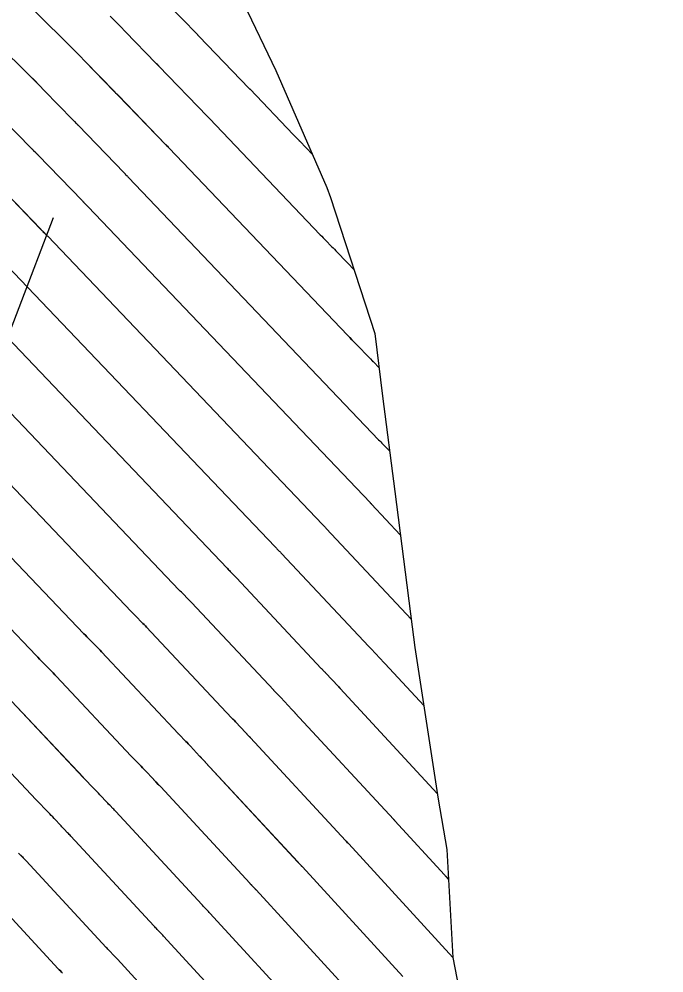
# Model space of a CAD drawing. Extents: x 954385 to 988206, y 1868364 to 1924553.
# Drawn here: x 956005.1 to 956044.1, y 1922973.1 to 1923031 of the extents above; entities that cross this region are included whole.
import ezdxf

# ---------------------------------------------------------------- set-up
doc = ezdxf.new("R2010")
doc.units = 0
for name, color, linetype in [('1', 7, 'Continuous'), ('Ex_Major Contours', 7, 'Continuous'), ('Ex_Minor Contours', 7, 'Continuous'), ('Perimeter', 7, 'Continuous'), ('Slopes', 7, 'Continuous')]:
    doc.layers.add(name, color=color, linetype=linetype)

msp = doc.modelspace()

# ---------------------------------------------------------------- linework, layer by layer
at = {"layer": '1'}
for points in [[(955959.63, 1923077.159), (956007.817, 1923029.662), (956008.127, 1923029.355), (956008.435, 1923029.046), (956008.742, 1923028.735), (956009.046, 1923028.423), (956010.829, 1923026.584), (956010.849, 1923026.564), (956010.869, 1923026.543), (956010.889, 1923026.523), (956010.909, 1923026.503), (956010.991, 1923026.421), (956011.011, 1923026.401), (956011.031, 1923026.38), (956011.052, 1923026.36), (956011.072, 1923026.339), (956013.949, 1923023.354), (956013.965, 1923023.337), (956013.982, 1923023.32), (956013.999, 1923023.303), (956014.015, 1923023.286), (956014.082, 1923023.219), (956014.099, 1923023.202), (956014.115, 1923023.186), (956014.132, 1923023.169), (956014.148, 1923023.151), (956024.948, 1923011.809), (956025.085, 1923011.666), (956025.222, 1923011.523), (956025.36, 1923011.381), (956025.498, 1923011.239), (956026.281, 1923010.439), (956026.305, 1923010.414), (956026.329, 1923010.389), (956026.353, 1923010.364), (956026.377, 1923010.339), (956026.517, 1923010.194), (956026.539, 1923010.171), (956026.86, 1923009.84)], [(955956.139, 1923076.397), (956005.383, 1923027.858), (956005.686, 1923027.557), (956005.987, 1923027.255), (956006.287, 1923026.952), (956006.585, 1923026.646), (956008.314, 1923024.863), (956008.34, 1923024.835), (956008.367, 1923024.808), (956008.394, 1923024.781), (956008.421, 1923024.754), (956008.528, 1923024.647), (956008.555, 1923024.62), (956008.582, 1923024.593), (956008.608, 1923024.566), (956008.635, 1923024.538), (956011.422, 1923021.647), (956011.444, 1923021.624), (956011.467, 1923021.6), (956011.49, 1923021.577), (956011.513, 1923021.554), (956011.605, 1923021.462), (956011.628, 1923021.438), (956011.651, 1923021.415), (956011.673, 1923021.392), (956011.696, 1923021.368), (956026.836, 1923005.468), (956026.902, 1923005.399), (956026.968, 1923005.331), (956027.034, 1923005.262), (956027.101, 1923005.194), (956027.5, 1923004.786)], [(956013.969, 1923031.976), (956015.858, 1923030.028), (956015.873, 1923030.013), (956015.887, 1923029.999), (956015.916, 1923029.97), (956015.931, 1923029.955), (956015.945, 1923029.941), (956019.004, 1923026.767), (956019.02, 1923026.751), (956019.04, 1923026.73), (956019.052, 1923026.718), (956021.663, 1923023.976), (956021.696, 1923023.941), (956021.729, 1923023.907), (956021.763, 1923023.872), (956021.796, 1923023.838), (956021.93, 1923023.701), (956021.963, 1923023.667), (956021.997, 1923023.632), (956022.03, 1923023.598), (956022.063, 1923023.563), (956022.829, 1923022.766)], [(956018.651, 1923031.94), (956020.615, 1923027.855), (956023.702, 1923020.759), (956023.926, 1923020.152), (956026.603, 1923011.897), (956027.077, 1923008.101), (956027.812, 1923002.334), (956028.87, 1922994.128), (956029.025, 1922992.866), (956030.445, 1922983.674), (956030.965, 1922980.623), (956031.33, 1922974.083), (956032.7, 1922966.972), (956033.245, 1922965.5), (956036.156, 1922957.859), (956036.949, 1922955.704), (956038.949, 1922950.161), (956041.09, 1922944.441), (956041.912, 1922942.655), (956044.117, 1922934.548)], [(956010.568, 1923031.152), (956010.883, 1923030.836), (956011.196, 1923030.519), (956011.508, 1923030.199), (956013.343, 1923028.306), (956013.357, 1923028.292), (956013.371, 1923028.278), (956013.384, 1923028.265), (956013.398, 1923028.251), (956013.453, 1923028.196), (956013.467, 1923028.182), (956013.481, 1923028.168), (956013.495, 1923028.154), (956013.508, 1923028.14), (956016.476, 1923025.06), (956016.497, 1923025.039), (956016.517, 1923025.018), (956016.559, 1923024.977), (956016.569, 1923024.966), (956016.579, 1923024.956), (956016.59, 1923024.945), (956016.6, 1923024.935), (956023.306, 1923017.893), (956023.39, 1923017.804), (956023.476, 1923017.715), (956023.561, 1923017.627), (956023.647, 1923017.539), (956023.991, 1923017.187), (956024.077, 1923017.099), (956024.162, 1923017.011), (956024.248, 1923016.922), (956024.333, 1923016.833), (956024.894, 1923016.249), (956024.908, 1923016.234), (956024.923, 1923016.22), (956024.958, 1923016.184), (956024.98, 1923016.162), (956025.34, 1923015.79)], [(956004.123, 1923024.869), (956005.799, 1923023.141), (956005.832, 1923023.107), (956005.865, 1923023.073), (956005.898, 1923023.04), (956005.932, 1923023.006), (956006.066, 1923022.873), (956006.099, 1923022.839), (956006.132, 1923022.806), (956006.165, 1923022.772), (956006.198, 1923022.738), (956008.894, 1923019.94), (956008.923, 1923019.91), (956008.952, 1923019.881), (956008.981, 1923019.851), (956009.011, 1923019.822), (956009.128, 1923019.704), (956009.157, 1923019.674), (956009.186, 1923019.645), (956009.215, 1923019.615), (956009.244, 1923019.585), (956026.321, 1923001.651), (956026.335, 1923001.636), (956026.349, 1923001.622), (956026.378, 1923001.593), (956026.392, 1923001.578), (956026.406, 1923001.564), (956028.152, 1922999.699)], [(956003.762, 1923020.937), (956006.367, 1923018.234), (956006.402, 1923018.197), (956006.438, 1923018.161), (956006.473, 1923018.125), (956006.509, 1923018.089), (956006.651, 1923017.946), (956006.687, 1923017.91), (956006.722, 1923017.874), (956006.757, 1923017.838), (956006.792, 1923017.802), (956023.432, 1923000.327), (956023.453, 1923000.305), (956023.473, 1923000.284), (956023.494, 1923000.262), (956023.515, 1923000.241), (956023.599, 1923000.156), (956023.62, 1923000.135), (956023.64, 1923000.114), (956023.661, 1923000.092), (956023.681, 1923000.071), (956028.81, 1922994.593)], [(956004.34, 1923016.018), (956020.543, 1922999.003), (956020.577, 1922998.967), (956020.611, 1922998.931), (956020.646, 1922998.896), (956020.681, 1922998.861), (956020.82, 1922998.72), (956020.854, 1922998.685), (956020.889, 1922998.649), (956020.923, 1922998.614), (956020.957, 1922998.578), (956026.25, 1922992.924), (956026.331, 1922992.841), (956026.345, 1922992.827), (956026.358, 1922992.814), (956026.371, 1922992.8), (956026.384, 1922992.786), (956027.177, 1922991.933), (956027.19, 1922991.92), (956027.216, 1922991.893), (956027.229, 1922991.879), (956029.569, 1922989.347)], [(956001.888, 1923014.235), (956017.654, 1922997.678), (956017.702, 1922997.629), (956017.75, 1922997.579), (956017.798, 1922997.529), (956017.846, 1922997.48), (956018.04, 1922997.284), (956018.089, 1922997.234), (956018.137, 1922997.185), (956018.185, 1922997.135), (956018.232, 1922997.085), (956023.367, 1922991.6), (956023.373, 1922991.594), (956023.539, 1922991.424), (956023.566, 1922991.396), (956023.594, 1922991.367), (956023.621, 1922991.339), (956023.648, 1922991.31), (956024.38, 1922990.523), (956024.391, 1922990.511), (956024.402, 1922990.5), (956024.413, 1922990.488), (956024.424, 1922990.477), (956024.467, 1922990.432), (956024.478, 1922990.42), (956024.489, 1922990.409), (956024.5, 1922990.397), (956024.511, 1922990.386), (956030.391, 1922984.024)], [(956031.065, 1922978.832), (956030.921, 1922978.987), (956030.897, 1922979.013), (956030.873, 1922979.038), (956030.849, 1922979.064), (956030.825, 1922979.09), (956027.827, 1922982.367), (956027.812, 1922982.383), (956027.797, 1922982.399), (956027.766, 1922982.431), (956027.75, 1922982.447), (956027.735, 1922982.464), (956021.792, 1922988.893), (956021.775, 1922988.911), (956021.758, 1922988.93), (956021.741, 1922988.948), (956021.723, 1922988.966), (956021.653, 1922989.039), (956021.635, 1922989.057), (956021.618, 1922989.075), (956021.601, 1922989.094), (956021.583, 1922989.112), (956020.913, 1922989.833), (956020.871, 1922989.877), (956020.83, 1922989.921), (956020.788, 1922989.965), (956020.746, 1922990.008), (956020.492, 1922990.268), (956020.485, 1922990.276), (956015.507, 1922995.591), (956015.446, 1922995.656), (956015.385, 1922995.72), (956015.323, 1922995.784), (956015.261, 1922995.847), (956015.012, 1922996.1), (956014.95, 1922996.163), (956014.888, 1922996.226), (956014.826, 1922996.29), (956014.765, 1922996.354), (955999.436, 1923012.452)], [(956031.331, 1922974.075), (956031.326, 1922974.081), (956025.025, 1922980.967), (956025.009, 1922980.984), (956024.994, 1922981.001), (956024.978, 1922981.018), (956024.962, 1922981.034), (956024.898, 1922981.101), (956024.882, 1922981.118), (956024.866, 1922981.134), (956024.85, 1922981.151), (956024.834, 1922981.168), (956019.074, 1922987.4), (956019.05, 1922987.425), (956019.027, 1922987.451), (956019.003, 1922987.476), (956018.979, 1922987.501), (956018.882, 1922987.601), (956018.858, 1922987.626), (956018.834, 1922987.651), (956018.81, 1922987.676), (956018.787, 1922987.701), (956018.177, 1922988.356), (956018.122, 1922988.416), (956018.066, 1922988.475), (956018.01, 1922988.533), (956017.953, 1922988.592), (956017.612, 1922988.94), (956017.602, 1922988.951), (956012.782, 1922994.098), (956012.708, 1922994.177), (956012.633, 1922994.256), (956012.558, 1922994.333), (956012.482, 1922994.411), (956012.177, 1922994.719), (956012.101, 1922994.796), (956012.026, 1922994.874), (956011.95, 1922994.952), (956011.876, 1922995.03), (955996.984, 1923010.669)], [(955994.532, 1923008.885), (956008.986, 1922993.706), (956009.075, 1922993.614), (956009.164, 1922993.521), (956009.253, 1922993.43), (956009.343, 1922993.339), (956009.703, 1922992.974), (956009.792, 1922992.883), (956009.881, 1922992.791), (956009.97, 1922992.698), (956010.058, 1922992.605), (956014.719, 1922987.627), (956014.735, 1922987.611), (956015.16, 1922987.175), (956015.231, 1922987.102), (956015.302, 1922987.028), (956015.372, 1922986.954), (956015.442, 1922986.88), (956015.99, 1922986.291), (956016.02, 1922986.258), (956016.05, 1922986.226), (956016.081, 1922986.194), (956016.111, 1922986.163), (956016.234, 1922986.036), (956016.265, 1922986.004), (956016.295, 1922985.972), (956016.326, 1922985.939), (956016.356, 1922985.907), (956021.933, 1922979.873), (956021.957, 1922979.847), (956021.981, 1922979.822), (956022.005, 1922979.796), (956022.03, 1922979.771), (956022.127, 1922979.67), (956022.151, 1922979.644), (956022.175, 1922979.619), (956022.199, 1922979.593), (956022.223, 1922979.568), (956028.313, 1922972.913)], [(955992.081, 1923007.102), (956006.097, 1922992.382), (956006.199, 1922992.275), (956006.302, 1922992.169), (956006.405, 1922992.063), (956006.508, 1922991.958), (956006.924, 1922991.538), (956007.027, 1922991.432), (956007.13, 1922991.326), (956007.232, 1922991.22), (956007.333, 1922991.112), (956011.837, 1922986.302), (956011.856, 1922986.283), (956012.367, 1922985.759), (956012.453, 1922985.671), (956012.538, 1922985.582), (956012.622, 1922985.493), (956012.706, 1922985.403), (956013.193, 1922984.88), (956013.229, 1922984.841), (956013.266, 1922984.802), (956013.303, 1922984.763), (956013.341, 1922984.724), (956013.49, 1922984.57), (956013.527, 1922984.531), (956013.564, 1922984.493), (956013.601, 1922984.453), (956013.637, 1922984.414), (956019.033, 1922978.577), (956019.065, 1922978.543), (956019.097, 1922978.509), (956019.129, 1922978.475), (956019.162, 1922978.441), (956019.292, 1922978.305), (956019.324, 1922978.271), (956019.357, 1922978.237), (956019.389, 1922978.203), (956019.42, 1922978.168), (956025.299, 1922971.744)], [(956022.286, 1922970.575), (956016.618, 1922976.769), (956016.578, 1922976.812), (956016.538, 1922976.855), (956016.498, 1922976.898), (956016.457, 1922976.941), (956016.293, 1922977.11), (956016.253, 1922977.153), (956016.212, 1922977.196), (956016.172, 1922977.239), (956016.132, 1922977.282), (956010.919, 1922982.921), (956010.876, 1922982.967), (956010.833, 1922983.013), (956010.789, 1922983.059), (956010.746, 1922983.105), (956010.57, 1922983.286), (956010.526, 1922983.332), (956010.482, 1922983.377), (956010.439, 1922983.423), (956010.396, 1922983.47), (956009.952, 1922983.947), (956009.863, 1922984.042), (956009.774, 1922984.136), (956009.684, 1922984.229), (956009.594, 1922984.322), (956008.974, 1922984.957), (956008.956, 1922984.976), (956008.954, 1922984.978), (956004.608, 1922989.619)], [(956019.272, 1922969.407), (956013.816, 1922975.369), (956013.768, 1922975.421), (956013.72, 1922975.473), (956013.671, 1922975.525), (956013.622, 1922975.576), (956013.425, 1922975.78), (956013.376, 1922975.831), (956013.328, 1922975.883), (956013.279, 1922975.934), (956013.231, 1922975.986), (956008.201, 1922981.428), (956008.151, 1922981.481), (956008.102, 1922981.534), (956008.052, 1922981.587), (956008.001, 1922981.639), (956007.799, 1922981.848), (956007.749, 1922981.9), (956007.699, 1922981.953), (956007.649, 1922982.006), (956007.599, 1922982.059), (956007.183, 1922982.506), (956007.097, 1922982.598), (956007.01, 1922982.69), (956006.923, 1922982.78), (956006.835, 1922982.871), (956006.097, 1922983.627), (956006.076, 1922983.649), (956006.072, 1922983.653), (956001.884, 1922988.126)], [(956005.028, 1922980.41), (956005.257, 1922980.174), (956005.314, 1922980.115), (956005.37, 1922980.055), (956005.427, 1922979.995), (956005.483, 1922979.935), (956010.33, 1922974.691), (956010.386, 1922974.63), (956010.443, 1922974.57), (956010.5, 1922974.51), (956010.557, 1922974.45), (956010.787, 1922974.211), (956010.844, 1922974.151), (956010.901, 1922974.091), (956010.958, 1922974.031), (956011.014, 1922973.97), (956016.259, 1922968.238)], [(956007.689, 1922973.12), (956007.624, 1922973.188), (956007.559, 1922973.257), (956007.494, 1922973.326), (956007.429, 1922973.395), (956002.764, 1922978.442)]]:
    msp.add_lwpolyline(points, dxfattribs=at)
at = {"layer": 'Ex_Major Contours'}
for points in [[(956013.969, 1923031.976), (956015.857, 1923030.027), (956015.871, 1923030.012), (956015.886, 1923029.998), (956015.915, 1923029.969), (956015.93, 1923029.954), (956015.944, 1923029.939), (956019.003, 1923026.766), (956019.019, 1923026.75), (956019.039, 1923026.73), (956019.051, 1923026.717), (956021.663, 1923023.974), (956021.696, 1923023.94), (956021.729, 1923023.905), (956021.762, 1923023.871), (956021.796, 1923023.837), (956021.93, 1923023.7), (956021.963, 1923023.666), (956021.996, 1923023.631), (956022.03, 1923023.597), (956022.063, 1923023.562), (956022.83, 1923022.762)], [(956003.761, 1923020.936), (956006.366, 1923018.233), (956006.401, 1923018.197), (956006.436, 1923018.161), (956006.472, 1923018.125), (956006.507, 1923018.089), (956006.65, 1923017.946), (956006.686, 1923017.91), (956006.721, 1923017.874), (956006.756, 1923017.837), (956006.791, 1923017.801), (956023.432, 1923000.327), (956023.453, 1923000.305), (956023.473, 1923000.284), (956023.494, 1923000.262), (956023.515, 1923000.241), (956023.599, 1923000.156), (956023.62, 1923000.135), (956023.64, 1923000.114), (956023.661, 1923000.092), (956023.681, 1923000.071), (956028.81, 1922994.593)], [(956028.313, 1922972.913), (956022.223, 1922979.568), (956022.199, 1922979.594), (956022.175, 1922979.619), (956022.151, 1922979.645), (956022.127, 1922979.67), (956022.03, 1922979.771), (956022.006, 1922979.796), (956021.982, 1922979.822), (956021.958, 1922979.847), (956021.934, 1922979.873), (956016.355, 1922985.907), (956016.325, 1922985.94), (956016.295, 1922985.972), (956016.264, 1922986.004), (956016.234, 1922986.036), (956016.111, 1922986.163), (956016.08, 1922986.195), (956016.05, 1922986.227), (956016.019, 1922986.259), (956015.989, 1922986.291), (956015.442, 1922986.879), (956015.372, 1922986.954), (956015.302, 1922987.028), (956015.231, 1922987.102), (956015.16, 1922987.175), (956014.735, 1922987.61), (956014.721, 1922987.625), (956014.719, 1922987.626), (956010.058, 1922992.605), (956009.97, 1922992.698), (956009.881, 1922992.791), (956009.792, 1922992.883), (956009.703, 1922992.974), (956009.343, 1922993.338), (956009.253, 1922993.43), (956009.164, 1922993.521), (956009.075, 1922993.613), (956008.986, 1922993.706), (955994.532, 1923008.885)], [(956002.764, 1922978.443), (956007.43, 1922973.396), (956007.494, 1922973.326), (956007.559, 1922973.257), (956007.624, 1922973.188), (956007.69, 1922973.12)]]:
    msp.add_lwpolyline(points, dxfattribs=at)
at = {"layer": 'Ex_Minor Contours'}
for points in [[(956026.86, 1923009.841), (956026.538, 1923010.174), (956026.53, 1923010.181), (956026.518, 1923010.193), (956026.516, 1923010.195), (956026.376, 1923010.342), (956026.352, 1923010.366), (956026.328, 1923010.391), (956026.303, 1923010.416), (956026.279, 1923010.441), (956025.498, 1923011.239), (956025.36, 1923011.381), (956025.222, 1923011.523), (956025.085, 1923011.666), (956024.948, 1923011.808), (956014.147, 1923023.151), (956014.13, 1923023.168), (956014.114, 1923023.185), (956014.098, 1923023.202), (956014.081, 1923023.218), (956014.014, 1923023.285), (956013.997, 1923023.302), (956013.981, 1923023.319), (956013.964, 1923023.336), (956013.948, 1923023.353), (956011.071, 1923026.338), (956011.051, 1923026.359), (956011.03, 1923026.379), (956011.01, 1923026.4), (956010.99, 1923026.42), (956010.908, 1923026.502), (956010.888, 1923026.522), (956010.868, 1923026.542), (956010.848, 1923026.563), (956010.828, 1923026.584), (956009.046, 1923028.423), (956008.742, 1923028.735), (956008.436, 1923029.046), (956008.127, 1923029.355), (956007.818, 1923029.662), (955959.626, 1923077.163)], [(955956.139, 1923076.396), (956005.383, 1923027.858), (956005.686, 1923027.558), (956005.988, 1923027.256), (956006.287, 1923026.952), (956006.585, 1923026.646), (956008.313, 1923024.862), (956008.339, 1923024.835), (956008.366, 1923024.807), (956008.393, 1923024.78), (956008.42, 1923024.753), (956008.527, 1923024.646), (956008.554, 1923024.619), (956008.581, 1923024.592), (956008.607, 1923024.565), (956008.634, 1923024.537), (956011.421, 1923021.646), (956011.443, 1923021.623), (956011.466, 1923021.6), (956011.489, 1923021.576), (956011.512, 1923021.553), (956011.604, 1923021.461), (956011.627, 1923021.438), (956011.65, 1923021.414), (956011.672, 1923021.391), (956011.695, 1923021.367), (956026.836, 1923005.468), (956026.901, 1923005.4), (956026.967, 1923005.331), (956027.034, 1923005.263), (956027.1, 1923005.195), (956027.499, 1923004.787)], [(956010.569, 1923031.152), (956010.884, 1923030.837), (956011.197, 1923030.519), (956011.508, 1923030.2), (956013.342, 1923028.305), (956013.356, 1923028.291), (956013.37, 1923028.277), (956013.383, 1923028.264), (956013.397, 1923028.25), (956013.452, 1923028.195), (956013.466, 1923028.181), (956013.48, 1923028.167), (956013.494, 1923028.153), (956013.507, 1923028.139), (956016.475, 1923025.06), (956016.496, 1923025.039), (956016.516, 1923025.018), (956016.558, 1923024.976), (956016.568, 1923024.966), (956016.578, 1923024.955), (956016.589, 1923024.945), (956016.599, 1923024.934), (956023.306, 1923017.891), (956023.39, 1923017.803), (956023.476, 1923017.714), (956023.561, 1923017.626), (956023.647, 1923017.538), (956023.99, 1923017.187), (956024.076, 1923017.099), (956024.162, 1923017.011), (956024.247, 1923016.923), (956024.332, 1923016.834), (956024.895, 1923016.248), (956024.909, 1923016.234), (956024.923, 1923016.22), (956024.951, 1923016.193), (956024.965, 1923016.179), (956024.978, 1923016.165), (956025.34, 1923015.791)], [(956004.123, 1923024.869), (956005.798, 1923023.14), (956005.831, 1923023.106), (956005.864, 1923023.072), (956005.897, 1923023.039), (956005.931, 1923023.005), (956006.065, 1923022.872), (956006.098, 1923022.838), (956006.131, 1923022.805), (956006.164, 1923022.771), (956006.197, 1923022.737), (956008.893, 1923019.94), (956008.922, 1923019.91), (956008.951, 1923019.88), (956008.98, 1923019.85), (956009.01, 1923019.821), (956009.127, 1923019.703), (956009.156, 1923019.674), (956009.185, 1923019.644), (956009.214, 1923019.614), (956009.243, 1923019.584), (956026.321, 1923001.651), (956026.335, 1923001.636), (956026.349, 1923001.622), (956026.378, 1923001.593), (956026.392, 1923001.578), (956026.406, 1923001.564), (956028.152, 1922999.699)], [(956004.339, 1923016.018), (956020.543, 1922999.002), (956020.577, 1922998.967), (956020.611, 1922998.931), (956020.646, 1922998.896), (956020.681, 1922998.861), (956020.82, 1922998.72), (956020.854, 1922998.685), (956020.889, 1922998.649), (956020.923, 1922998.613), (956020.957, 1922998.577), (956026.25, 1922992.924), (956026.253, 1922992.921), (956026.331, 1922992.84), (956026.345, 1922992.827), (956026.358, 1922992.813), (956026.371, 1922992.8), (956026.383, 1922992.786), (956027.176, 1922991.934), (956027.189, 1922991.92), (956027.215, 1922991.893), (956027.228, 1922991.879), (956029.568, 1922989.348)], [(956001.887, 1923014.234), (956017.654, 1922997.678), (956017.702, 1922997.628), (956017.75, 1922997.579), (956017.798, 1922997.529), (956017.846, 1922997.48), (956018.04, 1922997.283), (956018.089, 1922997.234), (956018.137, 1922997.185), (956018.184, 1922997.135), (956018.232, 1922997.084), (956023.367, 1922991.6), (956023.373, 1922991.593), (956023.539, 1922991.424), (956023.566, 1922991.396), (956023.594, 1922991.367), (956023.621, 1922991.338), (956023.648, 1922991.309), (956024.379, 1922990.523), (956024.39, 1922990.511), (956024.401, 1922990.5), (956024.412, 1922990.489), (956024.423, 1922990.477), (956024.467, 1922990.432), (956024.478, 1922990.421), (956024.488, 1922990.409), (956024.499, 1922990.398), (956024.51, 1922990.386), (956030.391, 1922984.025)], [(956031.065, 1922978.835), (956030.921, 1922978.988), (956030.897, 1922979.014), (956030.873, 1922979.04), (956030.849, 1922979.066), (956030.825, 1922979.092), (956027.828, 1922982.367), (956027.813, 1922982.383), (956027.797, 1922982.399), (956027.766, 1922982.432), (956027.751, 1922982.448), (956027.736, 1922982.464), (956021.792, 1922988.893), (956021.775, 1922988.912), (956021.757, 1922988.93), (956021.74, 1922988.948), (956021.722, 1922988.967), (956021.652, 1922989.039), (956021.635, 1922989.057), (956021.617, 1922989.076), (956021.6, 1922989.094), (956021.583, 1922989.112), (956020.913, 1922989.833), (956020.871, 1922989.877), (956020.83, 1922989.921), (956020.788, 1922989.964), (956020.746, 1922990.008), (956020.493, 1922990.266), (956020.485, 1922990.275), (956015.507, 1922995.591), (956015.446, 1922995.656), (956015.385, 1922995.72), (956015.323, 1922995.784), (956015.261, 1922995.847), (956015.012, 1922996.099), (956014.95, 1922996.163), (956014.888, 1922996.226), (956014.826, 1922996.29), (956014.765, 1922996.354), (955999.435, 1923012.451)], [(955996.983, 1923010.668), (956011.876, 1922995.03), (956011.95, 1922994.952), (956012.026, 1922994.874), (956012.101, 1922994.796), (956012.177, 1922994.719), (956012.482, 1922994.411), (956012.558, 1922994.333), (956012.633, 1922994.255), (956012.708, 1922994.177), (956012.782, 1922994.098), (956017.602, 1922988.951), (956017.615, 1922988.938), (956017.953, 1922988.591), (956018.01, 1922988.533), (956018.066, 1922988.474), (956018.122, 1922988.415), (956018.177, 1922988.356), (956018.786, 1922987.702), (956018.81, 1922987.676), (956018.833, 1922987.651), (956018.857, 1922987.626), (956018.881, 1922987.601), (956018.978, 1922987.501), (956019.002, 1922987.476), (956019.026, 1922987.451), (956019.05, 1922987.426), (956019.073, 1922987.4), (956024.835, 1922981.169), (956024.85, 1922981.152), (956024.866, 1922981.135), (956024.882, 1922981.118), (956024.898, 1922981.101), (956024.962, 1922981.035), (956024.978, 1922981.018), (956024.994, 1922981.001), (956025.01, 1922980.984), (956025.025, 1922980.967), (956031.327, 1922974.082), (956031.331, 1922974.077)], [(956025.3, 1922971.745), (956019.421, 1922978.168), (956019.389, 1922978.203), (956019.357, 1922978.237), (956019.325, 1922978.272), (956019.292, 1922978.305), (956019.162, 1922978.441), (956019.13, 1922978.475), (956019.097, 1922978.509), (956019.065, 1922978.543), (956019.033, 1922978.578), (956013.637, 1922984.414), (956013.6, 1922984.454), (956013.564, 1922984.493), (956013.527, 1922984.532), (956013.489, 1922984.57), (956013.34, 1922984.725), (956013.303, 1922984.763), (956013.266, 1922984.802), (956013.229, 1922984.841), (956013.192, 1922984.88), (956012.706, 1922985.403), (956012.622, 1922985.492), (956012.538, 1922985.582), (956012.453, 1922985.67), (956012.367, 1922985.758), (956011.856, 1922986.283), (956011.838, 1922986.3), (956011.837, 1922986.302), (956007.333, 1922991.112), (956007.232, 1922991.22), (956007.13, 1922991.326), (956007.027, 1922991.432), (956006.924, 1922991.538), (956006.508, 1922991.958), (956006.405, 1922992.063), (956006.302, 1922992.169), (956006.199, 1922992.275), (956006.097, 1922992.382), (955992.08, 1923007.101)], [(956022.286, 1922970.576), (956016.619, 1922976.769), (956016.579, 1922976.812), (956016.538, 1922976.855), (956016.498, 1922976.898), (956016.457, 1922976.941), (956016.294, 1922977.111), (956016.253, 1922977.153), (956016.213, 1922977.196), (956016.172, 1922977.239), (956016.132, 1922977.282), (956010.919, 1922982.921), (956010.876, 1922982.968), (956010.832, 1922983.014), (956010.789, 1922983.059), (956010.745, 1922983.105), (956010.569, 1922983.286), (956010.525, 1922983.332), (956010.482, 1922983.378), (956010.439, 1922983.424), (956010.395, 1922983.47), (956009.952, 1922983.947), (956009.863, 1922984.041), (956009.774, 1922984.135), (956009.684, 1922984.229), (956009.594, 1922984.322), (956008.976, 1922984.955), (956008.958, 1922984.973), (956008.954, 1922984.977), (956004.608, 1922989.619)], [(956019.273, 1922969.407), (956013.816, 1922975.37), (956013.768, 1922975.422), (956013.72, 1922975.473), (956013.671, 1922975.525), (956013.622, 1922975.576), (956013.426, 1922975.78), (956013.377, 1922975.832), (956013.328, 1922975.883), (956013.28, 1922975.935), (956013.231, 1922975.987), (956008.2, 1922981.429), (956008.151, 1922981.482), (956008.101, 1922981.535), (956008.051, 1922981.587), (956008.001, 1922981.64), (956007.799, 1922981.848), (956007.748, 1922981.901), (956007.698, 1922981.953), (956007.648, 1922982.006), (956007.599, 1922982.059), (956007.183, 1922982.506), (956007.097, 1922982.598), (956007.01, 1922982.689), (956006.923, 1922982.78), (956006.836, 1922982.87), (956006.097, 1922983.627), (956006.089, 1922983.636), (956006.076, 1922983.648), (956006.072, 1922983.653), (956001.883, 1922988.126)], [(956016.259, 1922968.239), (956011.014, 1922973.97), (956010.958, 1922974.031), (956010.901, 1922974.092), (956010.845, 1922974.152), (956010.787, 1922974.212), (956010.558, 1922974.45), (956010.501, 1922974.51), (956010.444, 1922974.57), (956010.387, 1922974.631), (956010.331, 1922974.691), (956005.482, 1922979.936), (956005.426, 1922979.996), (956005.37, 1922980.056), (956005.313, 1922980.115), (956005.256, 1922980.174), (956005.028, 1922980.41)]]:
    msp.add_lwpolyline(points, dxfattribs=at)
at = {"layer": 'Perimeter'}
msp.add_lwpolyline([(956018.651, 1923031.94), (956020.615, 1923027.855), (956023.702, 1923020.759), (956023.926, 1923020.152), (956026.603, 1923011.897), (956027.077, 1923008.101), (956027.812, 1923002.334), (956028.87, 1922994.128), (956029.025, 1922992.866), (956030.445, 1922983.674), (956030.965, 1922980.623), (956031.33, 1922974.083), (956032.7, 1922966.972), (956033.245, 1922965.5), (956036.156, 1922957.859), (956036.949, 1922955.704), (956038.949, 1922950.161), (956041.09, 1922944.441), (956041.912, 1922942.655), (956044.117, 1922934.548)], dxfattribs=at)
at = {"layer": 'Slopes'}
msp.add_lwpolyline([(956007.131, 1923018.928), (955990.47, 1922975.275), (955989.52, 1922981.199), (955990.47, 1922975.275), (955995.126, 1922979.06)], dxfattribs=at)

doc.saveas('drawing.dxf')
